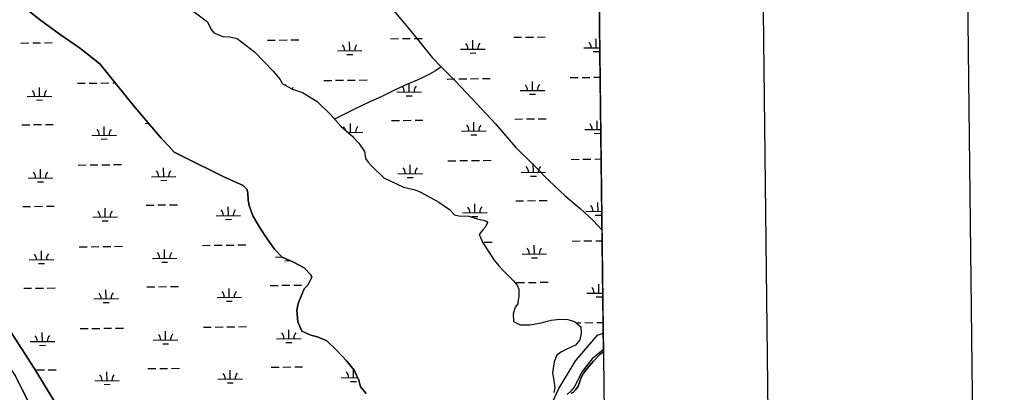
# Model space of a CAD drawing. Extents: x 3684037 to 3722149, y 433263 to 459021.
# Drawn here: x 3717610 to 3721565, y 440586 to 442103 of the extents above; entities that cross this region are included whole.
import ezdxf

# ---------------------------------------------------------------- set-up
doc = ezdxf.new("R2010")
doc.units = 0
for name, color, linetype in [('G-ANNO-NPLT', 7, 'Continuous'), ('V-ANNO-SYMB', 7, 'Continuous'), ('V-GRID-FRAM', 7, 'Continuous'), ('V-SITE-VEGE', 7, 'Continuous'), ('V-TOPO-SHOR', 7, 'Continuous'), ('V-WETL-SWMP', 7, 'Continuous')]:
    doc.layers.add(name, color=color, linetype=linetype)

msp = doc.modelspace()

# ---------------------------------------------------------------- linework, layer by layer
at = {"layer": 'G-ANNO-NPLT'}
msp.add_lwpolyline([(3684901, 433846.3), (3721565.2, 434273), (3721284, 458438), (3684619.8, 458011.4)], close=True, dxfattribs=at)
at = {"layer": 'V-ANNO-SYMB'}
msp.add_lwpolyline([(3687643.7, 434503.3), (3720724.7, 434888.3), (3720458, 457803.3), (3687377.1, 457418.4), (3687643.7, 434503.3)], dxfattribs=at)
at = {"layer": 'V-GRID-FRAM'}
msp.add_lwpolyline([(3688058.9, 456858.9), (3719789.3, 457228.1), (3720008.8, 439046.9), (3688262.6, 438677.5), (3688058.9, 456858.9)], dxfattribs=at)
at = {"layer": 'V-SITE-VEGE'}
for p, q in [((3719876.3, 440716.1), (3719966, 440819.7)), ((3719966, 440819.7), (3719966.4, 440820)), ((3719966.4, 440820), (3719987.3, 440827.6)), ((3719987.3, 440827.6), (3719988.1, 440760.3)), ((3719988.1, 440760.3), (3719942.6, 440723.3)), ((3719942.6, 440723.3), (3719902.3, 440670.7)), ((3719807.2, 440602.4), (3719876.3, 440716.1)), ((3719902.3, 440670.7), (3719869.7, 440607.2)), ((3719760.3, 440502.1), (3719807.2, 440602.4)), ((3719869.7, 440607.2), (3719856.7, 440592.6)), ((3719856.7, 440592.6), (3719841.3, 440578.2))]:
    msp.add_line(p, q, dxfattribs=at)
at = {"layer": 'V-TOPO-SHOR'}
for points in [[(3715113.8, 444850.2), (3715135.7, 444850.3), (3715140.3, 444848), (3715161, 444834.2), (3715338.4, 444507.9), (3715684.1, 443857.7), (3715860.3, 443576.2), (3715868.3, 443568.2), (3715882.2, 443554.4), (3716057.2, 443266.1), (3716349.8, 442765.2), (3716626.3, 442258.6), (3716886.7, 441817.4), (3717236.7, 441338.5), (3717274.7, 441275.3), (3717473.9, 440985.8), (3717669.7, 440684.9), (3717786, 440493), (3717806.8, 440433.3), (3718016.6, 439977.2)], [(3719082.6, 442201.3), (3719200.2, 442060.7), (3719290.5, 441948), (3719327.6, 441911), (3719386.3, 441852.6), (3719472.1, 441760.8), (3719548.2, 441679.1), (3719630, 441584.1), (3719707.3, 441507.6), (3719765.7, 441448.4), (3719832.5, 441385.2), (3719894.2, 441334.9), (3719946.1, 441285.8), (3719982.2, 441248.1)], [(3718278.6, 441544.5), (3718240.4, 441563.6), (3718219.2, 441586.9), (3718187.4, 441620.8), (3718072.7, 441754.5), (3717936.9, 441922.2), (3717854.1, 441987.9), (3717771.3, 442045.2), (3717694.9, 442100.4), (3717631.2, 442151.3)], [(3716597.7, 442129.8), (3716633.4, 442071.2), (3716657.6, 442018.4), (3716669.2, 441989.6), (3716912.2, 441623.2), (3717178.2, 441247.6), (3717431.5, 440880), (3717484.5, 440808.8), (3717514.4, 440766.3), (3717529.4, 440736.5), (3717539.8, 440720.4), (3717557, 440699.7), (3717574.3, 440680.2), (3717593.9, 440652.6), (3717622.7, 440595.2), (3717675.7, 440491.8), (3717695.3, 440453.9), (3717714.9, 440419.4), (3717746, 440359.6), (3717769, 440306.8), (3717792.1, 440256.2), (3717833.6, 440172.4), (3717896.1, 440057)], [(3718316.7, 442138.7), (3718376.1, 442094.2), (3718391, 442062.3), (3718401.6, 442049.6)], [(3718401.6, 442049.6), (3718437.7, 442034.7), (3718467.4, 442032.6), (3718497.1, 442026.3), (3718567.2, 441971.1), (3718643.6, 441892.6), (3718671.2, 441858.6), (3718681.8, 441841.7), (3718722.1, 441820.4), (3718762.5, 441805.6), (3718821.9, 441769.5), (3718877.1, 441716.5), (3718919.5, 441669.8), (3718962, 441631.6), (3718991.7, 441599.8), (3719015.1, 441565.8), (3719019.3, 441538.2), (3719029.9, 441523.4), (3719044.8, 441506.4), (3719093.6, 441459.7), (3719174.3, 441421.5), (3719221, 441410.9), (3719240.1, 441402.4), (3719284.6, 441379.1), (3719318.6, 441360), (3719361.1, 441330.3), (3719382.3, 441309.1), (3719399.3, 441304.8), (3719439.6, 441302.7), (3719473.5, 441292.1), (3719486.3, 441290), (3719503.3, 441285.8), (3719511.7, 441281.5), (3719513.9, 441281.5), (3719516, 441277.3), (3719507.5, 441260.3), (3719496.9, 441247.6)], [(3719327.6, 441911), (3719304.3, 441894.5), (3719279.3, 441880.8), (3719246.7, 441863.9), (3719217.3, 441851.4), (3719189.9, 441839.7), (3719140, 441817.6), (3719085.6, 441789.4), (3719034.1, 441767.2), (3718976.9, 441740.3), (3718933.1, 441718.5), (3718912.5, 441707.6), (3718893.7, 441698.2)], [(3719021.6, 440581.1), (3718998.3, 440608.6), (3718991.9, 440636.2), (3718972.8, 440676.6), (3718943.1, 440712.6), (3718902.7, 440757.2), (3718862.4, 440795.4), (3718824.2, 440812.4), (3718796.6, 440818.7), (3718760.5, 440835.7), (3718743.5, 440873.9), (3718739.3, 440920.6), (3718745.7, 440948.2), (3718769, 441007.6), (3718783.8, 441022.5), (3718800.8, 441054.3), (3718796.6, 441064.9), (3718769, 441092.5), (3718726.5, 441115.8), (3718679.8, 441137), (3718648, 441168.9), (3718618.3, 441211.3), (3718590.7, 441253.8), (3718560.9, 441304.7), (3718546.1, 441347.1), (3718541.8, 441368.4), (3718539.7, 441398.1), (3718535.5, 441412.9), (3718520.6, 441427.8), (3718442.1, 441463.8), (3718278.6, 441544.5)], [(3719496.9, 441247.6), (3719482, 441228.5), (3719484.2, 441226.3), (3719496.9, 441194.5), (3719543.6, 441124.5), (3719562.7, 441101.1), (3719577.6, 441084.2), (3719622.2, 441039.6), (3719637, 441022.6), (3719643.4, 441005.6), (3719643.4, 440975.9), (3719639.2, 440954.7), (3719639.2, 440946.2), (3719628.5, 440933.5), (3719620.1, 440903.8), (3719622.2, 440874.1), (3719649.8, 440861.3), (3719688, 440861.3), (3719728.3, 440867.7), (3719734.7, 440869.8), (3719753.8, 440874.1), (3719775, 440880.5), (3719811.1, 440884.7), (3719842.9, 440882.6), (3719870.5, 440874.1), (3719896, 440852.9), (3719898.1, 440827.4), (3719891.7, 440799.8), (3719874.8, 440778.6), (3719838.7, 440761.6), (3719817.5, 440751), (3719798.4, 440738.3), (3719787.8, 440710.7), (3719781.4, 440666.1), (3719785.7, 440634.3), (3719789.9, 440604.6), (3719785.7, 440585.5)], [(3719988.2, 440751), (3719975.6, 440741.2), (3719948, 440712.8), (3719929, 440691.8), (3719916.4, 440676.8), (3719905.3, 440662.2), (3719899, 440649.2), (3719894.3, 440636.1), (3719890.7, 440626.6), (3719884.8, 440611.6), (3719875.7, 440597.8), (3719864.7, 440585.5), (3719857.2, 440582.4)]]:
    msp.add_lwpolyline(points, dxfattribs=at)
at = {"layer": 'V-WETL-SWMP'}
for p, q in [((3719988.2, 440751), (3719958.3, 443229.5)), ((3718316.7, 442138.7), (3718376.1, 442094.2)), ((3718376.1, 442094.2), (3718391, 442062.3)), ((3718391, 442062.3), (3718401.6, 442049.6)), ((3718401.6, 442049.6), (3718437.7, 442034.7)), ((3718437.7, 442034.7), (3718467.4, 442032.6)), ((3718467.4, 442032.6), (3718497.1, 442026.3)), ((3718497.1, 442026.3), (3718567.2, 441971.1)), ((3719121.5, 442025), (3719153.5, 442025.4)), ((3719169.5, 442025.5), (3719201.5, 442025.9)), ((3719217.5, 442026.1), (3719249.5, 442026.5)), ((3719623.3, 442030.8), (3719655.3, 442031.2)), ((3719671.3, 442031.4), (3719703.3, 442031.8)), ((3719719.3, 442031.9), (3719751.3, 442032.3)), ((3717615.7, 442007.5), (3717647.7, 442007.9)), ((3717663.7, 442008.1), (3717695.7, 442008.5)), ((3717711.7, 442008.7), (3717743.7, 442009)), ((3718619.6, 442019.1), (3718651.6, 442019.5)), ((3718667.6, 442019.7), (3718699.6, 442020.1)), ((3718715.6, 442020.3), (3718747.6, 442020.6)), ((3718955, 441976.6), (3718954.5, 442012.6)), ((3719456.8, 441982.5), (3719456.4, 442018.5)), ((3719908.7, 441987.7), (3719973.3, 441988.5)), ((3719958.7, 441988.3), (3719958.3, 442024.3)), ((3718567.2, 441971.1), (3718643.6, 441892.6)), ((3718905, 441976), (3719004.9, 441977.2)), ((3718943.1, 441961), (3718967.1, 441961.3)), ((3719406.8, 441981.9), (3719506.8, 441983)), ((3719445, 441966.9), (3719469, 441967.2)), ((3719946.9, 441972.7), (3719970.9, 441973)), ((3718643.6, 441892.6), (3718671.2, 441858.6)), ((3719853.3, 441867), (3719885.3, 441867.4)), ((3719901.3, 441867.5), (3719933.3, 441867.9)), ((3719949.3, 441868.1), (3719974.8, 441868.4)), ((3717691.7, 441791.2), (3717691.2, 441827.2)), ((3717845.7, 441843.7), (3717877.7, 441844.1)), ((3717893.7, 441844.3), (3717925.6, 441844.6)), ((3717941.6, 441844.8), (3717973.6, 441845.2)), ((3717989.6, 441845.4), (3717999, 441845.5)), ((3718671.2, 441858.6), (3718681.8, 441841.7)), ((3718681.8, 441841.7), (3718722.1, 441820.4)), ((3718695.1, 441834.6), (3718695.1, 441838.8)), ((3718849.5, 441855.3), (3718881.5, 441855.7)), ((3718897.5, 441855.9), (3718929.5, 441856.2)), ((3718945.5, 441856.4), (3718977.5, 441856.8)), ((3718993.5, 441857), (3719025.5, 441857.4)), ((3719197.4, 441808.6), (3719197, 441844.6)), ((3719351.4, 441861.1), (3719383.4, 441861.5)), ((3719399.4, 441861.7), (3719431.4, 441862.1)), ((3719447.4, 441862.3), (3719479.4, 441862.6)), ((3719495.4, 441862.8), (3719527.4, 441863.2)), ((3719699.3, 441814.5), (3719698.8, 441850.4)), ((3717641.7, 441790.6), (3717741.7, 441791.8)), ((3718722.1, 441820.4), (3718762.5, 441805.6)), ((3718762.5, 441805.6), (3718821.9, 441769.5)), ((3719147.4, 441808), (3719247.4, 441809.2)), ((3719185.6, 441793), (3719209.6, 441793.3)), ((3719649.3, 441813.9), (3719749.3, 441815)), ((3719687.4, 441798.9), (3719711.4, 441799.2)), ((3717679.8, 441775.6), (3717703.8, 441775.9)), ((3718821.9, 441769.5), (3718877.1, 441716.5)), ((3718877.1, 441716.5), (3718919.5, 441669.8)), ((3717619.6, 441674.9), (3717651.6, 441675.3)), ((3717667.6, 441675.5), (3717699.6, 441675.8)), ((3717715.6, 441676), (3717747.6, 441676.4)), ((3718121.5, 441680.7), (3718135.9, 441680.9)), ((3718919.5, 441669.8), (3718962, 441631.6)), ((3718958.8, 441644), (3718958.4, 441680)), ((3719125.3, 441692.3), (3719157.3, 441692.7)), ((3719173.3, 441692.9), (3719205.3, 441693.3)), ((3719221.3, 441693.4), (3719253.3, 441693.8)), ((3719460.7, 441649.8), (3719460.3, 441685.8)), ((3719627.2, 441698.2), (3719659.2, 441698.5)), ((3719675.2, 441698.7), (3719707.2, 441699.1)), ((3719723.2, 441699.3), (3719755.2, 441699.7)), ((3719962.6, 441655.6), (3719962.2, 441691.6)), ((3717905, 441631.8), (3718005, 441632.9)), ((3717955, 441632.4), (3717954.5, 441668.4)), ((3718948.4, 441643.8), (3719008.8, 441644.5)), ((3718962, 441631.6), (3718991.7, 441599.8)), ((3719410.7, 441649.2), (3719510.7, 441650.4)), ((3719448.9, 441634.2), (3719472.9, 441634.5)), ((3719912.6, 441655.1), (3719977.3, 441655.8)), ((3719950.7, 441640.1), (3719974.7, 441640.4)), ((3717943.1, 441616.8), (3717967.1, 441617.1)), ((3718964.8, 441628.6), (3718971, 441628.7)), ((3718991.7, 441599.8), (3719015.1, 441565.8)), ((3719015.1, 441565.8), (3719019.3, 441538.2)), ((3717849.5, 441511.1), (3717881.5, 441511.4)), ((3717897.5, 441511.6), (3717929.5, 441512)), ((3717945.5, 441512.2), (3717977.5, 441512.5)), ((3717993.5, 441512.7), (3718025.5, 441513.1)), ((3719019.3, 441538.2), (3719029.9, 441523.4)), ((3719029, 441524.7), (3719029.4, 441524.7)), ((3719029.9, 441523.4), (3719044.8, 441506.4)), ((3719201.3, 441476), (3719200.8, 441512)), ((3719355.3, 441528.5), (3719387.3, 441528.9)), ((3719403.3, 441529.1), (3719435.3, 441529.4)), ((3719451.2, 441529.6), (3719483.2, 441530)), ((3719499.2, 441530.2), (3719531.2, 441530.5)), ((3719703.1, 441481.8), (3719702.7, 441517.8)), ((3719857.1, 441534.3), (3719889.1, 441534.7)), ((3719905.1, 441534.9), (3719937.1, 441535.3)), ((3719953.1, 441535.5), (3719978.8, 441535.8)), ((3717695.5, 441458.5), (3717695.1, 441494.5)), ((3718197.4, 441464.4), (3718197, 441500.4)), ((3719044.8, 441506.4), (3719093.6, 441459.7)), ((3719151.3, 441475.4), (3719251.3, 441476.5)), ((3719653.1, 441481.2), (3719753.1, 441482.4)), ((3717645.5, 441457.9), (3717745.5, 441459.1)), ((3717683.7, 441442.9), (3717707.7, 441443.2)), ((3718147.4, 441463.8), (3718247.4, 441464.9)), ((3718185.6, 441448.8), (3718209.6, 441449.1)), ((3719093.6, 441459.7), (3719174.3, 441421.5)), ((3719189.4, 441460.4), (3719213.4, 441460.7)), ((3719691.3, 441466.2), (3719715.3, 441466.5)), ((3719174.3, 441421.5), (3719221, 441410.9)), ((3719221, 441410.9), (3719240.1, 441402.4)), ((3719240.1, 441402.4), (3719284.6, 441379.1)), ((3719284.6, 441379.1), (3719318.6, 441360)), ((3719318.6, 441360), (3719361.1, 441330.3)), ((3719464.6, 441317.1), (3719464.1, 441353.1)), ((3719631.1, 441365.5), (3719663.1, 441365.9)), ((3719679.1, 441366.1), (3719711.1, 441366.5)), ((3719727.1, 441366.6), (3719759.1, 441367)), ((3719966.4, 441323), (3719966, 441359)), ((3717623.5, 441342.2), (3717655.5, 441342.6)), ((3717671.5, 441342.8), (3717703.5, 441343.2)), ((3717719.5, 441343.4), (3717751.5, 441343.7)), ((3717958.8, 441299.7), (3717958.4, 441335.7)), ((3718125.3, 441348.1), (3718157.3, 441348.5)), ((3718173.3, 441348.6), (3718205.3, 441349)), ((3718221.3, 441349.2), (3718253.3, 441349.6)), ((3718460.7, 441305.5), (3718460.3, 441341.5)), ((3719361.1, 441330.3), (3719382.3, 441309.1)), ((3719414.6, 441316.6), (3719514.6, 441317.7)), ((3719916.4, 441322.4), (3719981.3, 441323.2)), ((3717908.8, 441299.1), (3718008.8, 441300.3)), ((3717947, 441284.1), (3717971, 441284.4)), ((3718410.7, 441305), (3718510.7, 441306.1)), ((3718448.9, 441290), (3718472.9, 441290.3)), ((3719382.3, 441309.1), (3719399.3, 441304.8)), ((3719399.3, 441304.8), (3719439.6, 441302.7)), ((3719439.6, 441302.7), (3719473.5, 441292.1)), ((3719452.7, 441301.6), (3719476.7, 441301.9)), ((3719473.5, 441292.1), (3719486.3, 441290)), ((3719486.3, 441290), (3719503.3, 441285.8)), ((3719503.3, 441285.8), (3719511.7, 441281.5)), ((3719516, 441277.3), (3719507.5, 441260.3)), ((3719511.7, 441281.5), (3719513.9, 441281.5)), ((3719513.9, 441281.5), (3719516, 441277.3)), ((3719954.6, 441307.4), (3719978.6, 441307.7)), ((3719496.9, 441247.6), (3719482, 441228.5)), ((3719507.5, 441260.3), (3719496.9, 441247.6)), ((3719482, 441228.5), (3719484.2, 441226.3)), ((3719484.2, 441226.3), (3719496.9, 441194.5)), ((3719496.9, 441194.5), (3719543.6, 441124.5)), ((3719503.1, 441197.5), (3719535.1, 441197.9)), ((3719861, 441201.7), (3719893, 441202.1)), ((3719909, 441202.2), (3719941, 441202.6)), ((3719957, 441202.8), (3719982.8, 441203.1)), ((3717699.4, 441125.9), (3717699, 441161.9)), ((3717853.4, 441178.4), (3717885.4, 441178.8)), ((3717901.4, 441179), (3717933.4, 441179.3)), ((3717949.4, 441179.5), (3717981.4, 441179.9)), ((3717997.4, 441180.1), (3718029.4, 441180.5)), ((3718201.3, 441131.7), (3718200.9, 441167.7)), ((3718355.3, 441184.2), (3718387.3, 441184.6)), ((3718403.3, 441184.8), (3718435.3, 441185.2)), ((3718451.3, 441185.4), (3718483.3, 441185.7)), ((3718499.3, 441185.9), (3718531.3, 441186.3)), ((3719707, 441149.1), (3719706.6, 441185.1)), ((3717649.4, 441125.3), (3717749.4, 441126.4)), ((3718151.3, 441131.1), (3718251.3, 441132.3)), ((3718189.5, 441116.1), (3718213.5, 441116.4)), ((3718653.1, 441137), (3718679.6, 441137.3)), ((3718691.3, 441122), (3718712.5, 441122.2)), ((3719543.6, 441124.5), (3719562.7, 441101.1)), ((3719657, 441148.6), (3719757, 441149.7)), ((3719695.2, 441133.6), (3719719.2, 441133.9)), ((3717687.6, 441110.3), (3717711.6, 441110.6)), ((3719562.7, 441101.1), (3719577.6, 441084.2)), ((3719577.6, 441084.2), (3719622.2, 441039.6)), ((3719622.2, 441039.6), (3719637, 441022.6)), ((3717627.3, 441009.6), (3717659.3, 441010)), ((3717675.3, 441010.1), (3717707.3, 441010.5)), ((3717723.3, 441010.7), (3717755.3, 441011.1)), ((3717962.7, 440967.1), (3717962.3, 441003.1)), ((3718129.2, 441015.4), (3718161.2, 441015.8)), ((3718177.2, 441016), (3718209.2, 441016.4)), ((3718225.2, 441016.5), (3718257.2, 441016.9)), ((3718464.6, 440972.9), (3718464.2, 441008.9)), ((3718631.1, 441021.3), (3718663.1, 441021.6)), ((3718679.1, 441021.8), (3718711.1, 441022.2)), ((3718727.1, 441022.4), (3718759.1, 441022.8)), ((3719634.9, 441032.9), (3719666.9, 441033.2)), ((3719637, 441022.6), (3719643.4, 441005.6)), ((3719643.4, 441005.6), (3719643.4, 440975.9)), ((3719682.9, 441033.4), (3719714.9, 441033.8)), ((3719730.9, 441034), (3719762.9, 441034.4)), ((3719970.3, 440990.3), (3719969.9, 441026.3)), ((3717912.7, 440966.5), (3718012.7, 440967.6)), ((3718414.6, 440972.3), (3718514.6, 440973.5)), ((3718452.8, 440957.3), (3718476.8, 440957.6)), ((3719643.4, 440975.9), (3719639.2, 440954.7)), ((3719920.3, 440989.8), (3719985.4, 440990.5)), ((3719958.5, 440974.8), (3719982.5, 440975)), ((3717950.9, 440951.5), (3717974.9, 440951.8)), ((3719628.5, 440933.5), (3719620.1, 440903.8)), ((3719639.2, 440946.2), (3719628.5, 440933.5)), ((3719639.2, 440954.7), (3719639.2, 440946.2)), ((3719620.1, 440903.8), (3719622.2, 440874.1)), ((3719753.8, 440874.1), (3719775, 440880.5)), ((3719775, 440880.5), (3719811.1, 440884.7)), ((3719811.1, 440884.7), (3719842.9, 440882.6)), ((3719842.9, 440882.6), (3719870.5, 440874.1)), ((3717857.3, 440845.8), (3717889.3, 440846.1)), ((3717905.3, 440846.3), (3717937.3, 440846.7)), ((3717953.3, 440846.9), (3717985.3, 440847.2)), ((3718001.3, 440847.4), (3718033.2, 440847.8)), ((3718359.1, 440851.6), (3718391.1, 440852)), ((3718407.1, 440852.2), (3718439.1, 440852.5)), ((3718455.1, 440852.7), (3718487.1, 440853.1)), ((3718503.1, 440853.3), (3718535.1, 440853.6)), ((3718707, 440804.9), (3718706.6, 440840.9)), ((3719622.2, 440874.1), (3719649.8, 440861.3)), ((3719649.8, 440861.3), (3719688, 440861.3)), ((3719688, 440861.3), (3719728.3, 440867.7)), ((3719728.3, 440867.7), (3719734.7, 440869.8)), ((3719734.7, 440869.8), (3719753.8, 440874.1)), ((3719870.5, 440874.1), (3719896, 440852.9)), ((3719876.4, 440869.2), (3719896.9, 440869.4)), ((3719896, 440852.9), (3719898.1, 440827.4)), ((3719912.9, 440869.6), (3719944.9, 440870)), ((3719960.9, 440870.1), (3719986.8, 440870.4)), ((3717703.3, 440793.2), (3717702.9, 440829.2)), ((3718155.1, 440798.5), (3718255.1, 440799.6)), ((3718205.1, 440799.1), (3718204.7, 440835.1)), ((3718657, 440804.3), (3718757, 440805.5)), ((3719891.7, 440799.8), (3719874.8, 440778.6)), ((3719898.1, 440827.4), (3719891.7, 440799.8)), ((3717653.3, 440792.6), (3717753.3, 440793.8)), ((3717691.4, 440777.6), (3717715.4, 440777.9)), ((3718193.3, 440783.5), (3718217.3, 440783.8)), ((3718695.2, 440789.3), (3718719.2, 440789.6)), ((3719838.7, 440761.6), (3719817.5, 440751)), ((3719874.8, 440778.6), (3719838.7, 440761.6)), ((3719798.4, 440738.3), (3719787.8, 440710.7)), ((3719817.5, 440751), (3719798.4, 440738.3)), ((3719948, 440712.8), (3719975.6, 440741.2)), ((3719975.6, 440741.2), (3719988.2, 440751)), ((3718133.1, 440682.8), (3718165.1, 440683.2)), ((3718181.1, 440683.3), (3718213.1, 440683.7)), ((3718229.1, 440683.9), (3718261.1, 440684.3)), ((3718635, 440688.6), (3718667, 440689)), ((3718683, 440689.2), (3718714.9, 440689.5)), ((3718730.9, 440689.7), (3718762.9, 440690.1)), ((3718970.3, 440646.1), (3718969.9, 440680.1)), ((3719787.8, 440710.7), (3719781.4, 440666.1)), ((3719916.4, 440676.8), (3719929, 440691.8)), ((3719929, 440691.8), (3719948, 440712.8)), ((3717622.7, 440595.2), (3717593.9, 440652.6)), ((3717679.2, 440677.5), (3717711.2, 440677.9)), ((3717727.2, 440678.1), (3717759.2, 440678.4)), ((3717966.6, 440634.4), (3717966.2, 440670.4)), ((3718418.4, 440639.7), (3718518.4, 440640.8)), ((3718468.4, 440640.2), (3718468, 440676.2)), ((3718920.3, 440645.5), (3718987.1, 440646.3)), ((3719781.4, 440666.1), (3719785.7, 440634.3)), ((3719890.7, 440626.6), (3719899, 440649.2)), ((3719899, 440649.2), (3719905.3, 440662.2)), ((3719905.3, 440662.2), (3719916.4, 440676.8)), ((3717916.6, 440633.8), (3718016.6, 440635)), ((3717954.7, 440618.8), (3717978.7, 440619.1)), ((3718456.6, 440624.7), (3718480.6, 440625)), ((3718958.5, 440630.5), (3718982.5, 440630.8)), ((3719785.7, 440634.3), (3719789.9, 440604.6)), ((3719789.9, 440604.6), (3719785.7, 440585.5)), ((3719875.7, 440597.8), (3719884.8, 440611.6)), ((3719884.8, 440611.6), (3719890.7, 440626.6)), ((3717675.7, 440491.8), (3717622.7, 440595.2)), ((3719857.2, 440582.4), (3719864.7, 440585.5)), ((3719864.7, 440585.5), (3719875.7, 440597.8))]:
    msp.add_line(p, q, dxfattribs=at)
for points in [[(3718087.7, 439799.6), (3718016.6, 439977.2), (3717806.8, 440433.3), (3717786, 440493), (3717669.7, 440684.9), (3717473.9, 440985.8), (3717274.7, 441275.3), (3717236.7, 441338.5), (3716886.7, 441817.4), (3716626.3, 442258.6)], [(3717631.2, 442151.3), (3717694.9, 442100.4), (3717771.3, 442045.2), (3717854.1, 441987.9), (3717936.9, 441922.2), (3718072.7, 441754.5), (3718187.4, 441620.8), (3718219.2, 441586.9), (3718240.4, 441563.5), (3718278.6, 441544.5), (3718442.1, 441463.8), (3718520.6, 441427.8), (3718535.5, 441412.9), (3718539.7, 441398.1), (3718541.8, 441368.4), (3718546.1, 441347.1), (3718560.9, 441304.7), (3718590.7, 441253.8), (3718618.3, 441211.3), (3718648, 441168.9), (3718679.8, 441137), (3718726.5, 441115.8), (3718769, 441092.5), (3718796.6, 441064.9), (3718800.8, 441054.3), (3718783.8, 441022.5), (3718769, 441007.6), (3718745.7, 440948.2)], [(3718745.7, 440948.2), (3718739.3, 440920.6), (3718743.5, 440873.9), (3718760.5, 440835.7), (3718796.6, 440818.7), (3718824.2, 440812.4), (3718862.4, 440795.4), (3718902.7, 440757.2), (3718943.1, 440712.6), (3718972.8, 440676.6), (3718991.9, 440636.2), (3718998.3, 440608.6), (3719021.6, 440581.1)]]:
    msp.add_lwpolyline(points, dxfattribs=at)
for centre, start, end in [((3718899.7, 441976.4), 359.8949, 41.4385), ((3719010.2, 441977.7), 139.8949, 181.4385), ((3719401.6, 441982.3), 359.8949, 41.4385), ((3719512.1, 441983.6), 139.8949, 181.4385), ((3719903.5, 441988.1), 359.8949, 41.4385), ((3719142.1, 441808.4), 359.8949, 41.4385), ((3719252.6, 441809.7), 139.8949, 181.4385), ((3719644, 441814.3), 359.8949, 41.4385), ((3719754.5, 441815.6), 139.8949, 181.4385), ((3717636.4, 441791), 359.8949, 41.4385), ((3717746.9, 441792.3), 139.8949, 181.4385), ((3718750.8, 441803.9), 139.8949, 150.0887), ((3719405.5, 441649.6), 359.8949, 41.4385), ((3719515.9, 441650.9), 139.8949, 181.4385), ((3719907.3, 441655.5), 359.8949, 41.4385), ((3717899.7, 441632.2), 359.8949, 41.4385), ((3718010.2, 441633.5), 139.8949, 181.4385), ((3718903.6, 441643.8), 16.3989, 41.4385), ((3719014.1, 441645.1), 139.8949, 181.4385), ((3717640.3, 441458.4), 359.8949, 41.4385), ((3717750.8, 441459.6), 139.8949, 181.4385), ((3718142.2, 441464.2), 359.8949, 41.4385), ((3718252.6, 441465.5), 139.8949, 181.4385), ((3719146, 441475.8), 359.8949, 41.4385), ((3719256.5, 441477.1), 139.8949, 181.4385), ((3719647.9, 441481.6), 359.8949, 41.4385), ((3719758.4, 441482.9), 139.8949, 181.4385), ((3717903.6, 441299.5), 359.8949, 41.4385), ((3718014.1, 441300.8), 139.8949, 181.4385), ((3718405.5, 441305.4), 359.8949, 41.4385), ((3718515.9, 441306.7), 139.8949, 181.4385), ((3719409.3, 441317), 359.8949, 41.4385), ((3719519.8, 441318.3), 139.8949, 181.4385), ((3719911.2, 441322.8), 359.8949, 41.4385), ((3718146, 441131.5), 359.8949, 41.4385), ((3718256.5, 441132.8), 139.8949, 181.4385), ((3719651.8, 441149), 359.8949, 41.4385), ((3719762.2, 441150.3), 139.8949, 181.4385), ((3717644.2, 441125.7), 359.8949, 41.4385), ((3717754.6, 441127), 139.8949, 181.4385), ((3718519.8, 440974), 139.8949, 181.4385), ((3719915.1, 440990.2), 359.8949, 41.4385), ((3717907.5, 440966.9), 359.8949, 41.4385), ((3718017.9, 440968.2), 139.8949, 181.4385), ((3718409.3, 440972.7), 359.8949, 41.4385), ((3717648, 440793), 359.8949, 41.4385), ((3717758.5, 440794.3), 139.8949, 181.4385), ((3718149.9, 440798.9), 359.8949, 41.4385), ((3718260.4, 440800.2), 139.8949, 181.4385), ((3718651.8, 440804.7), 359.8949, 41.4385), ((3718762.2, 440806), 139.8949, 181.4385), ((3717911.3, 440634.2), 359.8949, 41.4385), ((3718021.8, 440635.5), 139.8949, 181.4385), ((3718413.2, 440640.1), 359.8949, 41.4385), ((3718523.7, 440641.4), 139.8949, 181.4385), ((3718915.1, 440645.9), 359.8949, 41.4385)]:
    msp.add_arc(centre, 35.2, start, end, dxfattribs=at)

doc.saveas('drawing.dxf')
